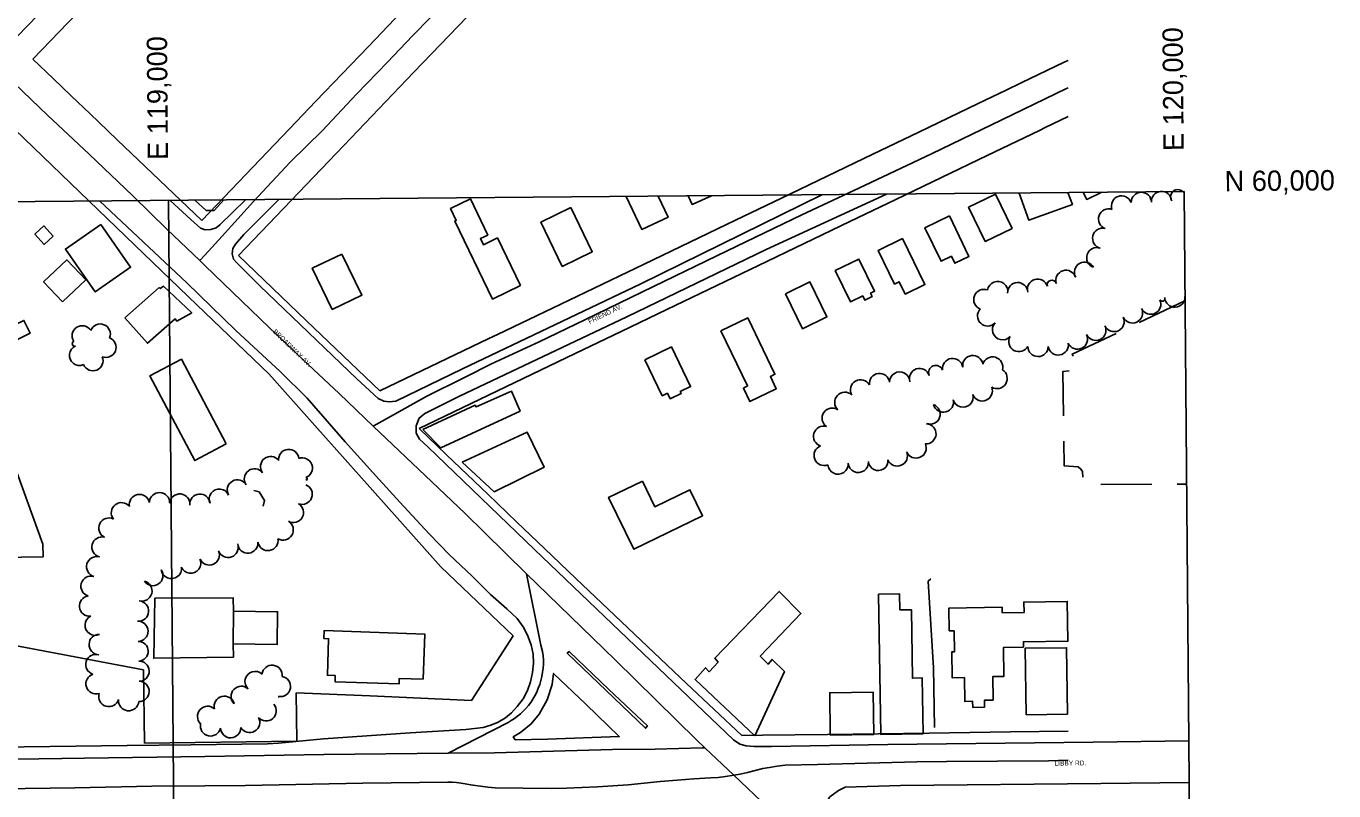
# Model space of a CAD drawing. Extents: x -2233 to 187241, y 4582 to 150524.
# Drawn here: x 118851 to 120138, y 59541 to 60294 of the extents above; entities that cross this region are included whole.
import ezdxf

# ---------------------------------------------------------------- set-up
doc = ezdxf.new("R2010")
doc.units = 0
for name, color, linetype in [('60', 7, 'Continuous'), ('AP_X_Lights', 7, 'Continuous'), ('BLDG', 7, 'Continuous'), ('CULVERT', 7, 'Continuous'), ('DRIVWY', 7, 'Continuous'), ('GE_X_CL_2000', 7, 'Continuous'), ('GRID', 7, 'Continuous'), ('ROAD', 7, 'Continuous'), ('ROAD-NAME', 7, 'Continuous'), ('RW_X_Fee_RW', 7, 'Continuous'), ('TRANSPWRLN', 7, 'Continuous'), ('TREES', 7, 'Continuous'), ('WALL', 7, 'Continuous')]:
    doc.layers.add(name, color=color, linetype=linetype)

msp = doc.modelspace()

# ---------------------------------------------------------------- linework, layer by layer
at = {"layer": '60'}
for p, q in [((114990.9, 60087.2), (119990.7, 60130.9)), ((119990.7, 60130.9), (120014.2, 57433.2))]:
    msp.add_line(p, q, dxfattribs=at)
at = {"layer": 'AP_X_Lights'}
for p, q in [((119519, 59583.1), (119547.5, 59556)), ((119547.5, 59556), (119581.3, 59523.9))]:
    msp.add_line(p, q, dxfattribs=at)
at = {"layer": 'BLDG'}
for points in [[(119441.5, 60126.1), (119456.7, 60093.6), (119482.7, 60105.6), (119472.9, 60126.3)], [(119502.4, 60126.6), (119506.4, 60118), (119525.3, 60126.8)], [(119828.3, 60129.4), (119837.7, 60102.7), (119880.8, 60118.3), (119876.4, 60129.9)], [(119891.5, 60130), (119894.8, 60123.2), (119909.8, 60130.2)], [(119016.7, 60122.4), (119028, 60112.1), (119035.7, 60112.2), (119045.2, 60122.6)]]:
    msp.add_lwpolyline(points, dxfattribs=at)
for points in [[(119821.4, 60094.6), (119805.1, 60128.2), (119778.6, 60115.4), (119794.9, 60081.8)], [(119337.4, 60038.3), (119314.7, 60085.2), (119300.8, 60078.5), (119297.9, 60084.6), (119305.2, 60088.1), (119288, 60123.6), (119268.5, 60114.2), (119274.1, 60102.5), (119272.7, 60101.8), (119309.8, 60025)], [(119387, 60115.2), (119408.1, 60071.6), (119378.5, 60057.2), (119357.4, 60100.9)], [(119759.6, 60107), (119778.9, 60067.1), (119764.9, 60060.3), (119761.6, 60067.2), (119751.5, 60062.3), (119735.5, 60095.3)], [(118877.4, 60087.1), (118868.5, 60078.9), (118859.3, 60088.8), (118868.2, 60097.1)], [(118924.2, 60098.5), (118953.5, 60056.3), (118918.7, 60032.1), (118889.4, 60074.3)], [(119713.5, 60084.6), (119735.5, 60039.3), (119716.1, 60030), (119710.3, 60042), (119705.7, 60039.8), (119689.6, 60073)], [(118886.6, 60022.2), (118909.3, 60043.8), (118890.7, 60063.5), (118867.9, 60041.9)], [(119161.5, 60069.4), (119181.2, 60028.9), (119152.1, 60014.8), (119132.4, 60055.3)], [(119647.3, 60053.1), (119662.2, 60022.2), (119674.3, 60028.1), (119676.3, 60024), (119683.6, 60027.5), (119682, 60030.8), (119686, 60032.7), (119670.6, 60064.4)], [(118947.7, 60006.6), (118981.5, 60036.4), (118982.7, 60035.3), (118985.9, 60037.7), (119013.7, 60011.5), (118999, 60003.4), (118997.4, 60005.4), (118970, 59981.5)], [(119598.2, 60030.3), (119614.9, 59995.8), (119639, 60007.5), (119622.4, 60041.9)], [(118836.9, 59982.7), (118854.6, 59991.3), (118848.4, 60004), (118830.7, 59995.3)], [(119534.7, 59993.7), (119561, 59939.4), (119556.9, 59937.4), (119563.3, 59924.1), (119589.2, 59936.6), (119583.4, 59948.7), (119587.9, 59950.9), (119561.1, 60006.5)], [(119459.8, 59965.1), (119476.9, 59929.7), (119482, 59932.2), (119484.6, 59926.8), (119495.6, 59932.1), (119494.7, 59933.9), (119504.9, 59938.8), (119486, 59977.8)], [(119047.6, 59882.4), (119003.5, 59965.8), (118972.5, 59949.4), (119016.6, 59866)], [(119241.1, 59896.7), (119292.9, 59920.4), (119293.7, 59918.8), (119328.4, 59934.3), (119337, 59914.7), (119258.9, 59878.5)], [(118813.3, 59931.7), (118867.2, 59783.6), (118867.4, 59771.2), (118717, 59768.8), (118714.4, 59930.1)], [(119279.8, 59864.2), (119343.9, 59894), (119360.6, 59859.4), (119311.3, 59835.3)], [(119457.4, 59845.8), (119469.7, 59820.5), (119504.2, 59837.2), (119516.7, 59811.5), (119448.8, 59778.6), (119424.1, 59829.7)], [(119568.2, 59594.8), (119509.3, 59650.2), (119519.6, 59661.9), (119523.2, 59658), (119531.9, 59667.2), (119528.7, 59671.2), (119592.1, 59737), (119613.5, 59715.2), (119573.5, 59673.2), (119581.1, 59665.3), (119585.1, 59670.1), (119597.2, 59658.2)], [(119733.7, 59596.8), (119732.9, 59651.8), (119723.2, 59651.6), (119722.3, 59719), (119710.9, 59718.8), (119710.6, 59734.6), (119690, 59734.3), (119692, 59596.2)], [(119759.4, 59698.1), (119764.2, 59698.1), (119764.6, 59677.4), (119761.9, 59677.4), (119762.3, 59652), (119774.4, 59652.1), (119774.7, 59628.7), (119782.5, 59628.8), (119782.6, 59622.8), (119794.2, 59623), (119794.1, 59629.8), (119802.6, 59630), (119802.3, 59653.1), (119813.4, 59653.3), (119813, 59681.9), (119832.6, 59682.2), (119832.5, 59687.4), (119876.3, 59688), (119875.7, 59727.2), (119832.9, 59726.6), (119833.1, 59716.2), (119811.7, 59715.9), (119811.6, 59721.4), (119759.1, 59720.6)], [(119054.5, 59685.3), (119097.9, 59684.9), (119098.2, 59717), (119054.8, 59717.5)], [(119241.5, 59650.6), (119218, 59651.4), (119217.8, 59645.9), (119154.8, 59648.1), (119155, 59654.2), (119147.2, 59654.4), (119148.5, 59690.4), (119143.9, 59690.6), (119144.2, 59698.7), (119243.1, 59695.1)], [(119876, 59616.2), (119875.1, 59681.6), (119834.3, 59681), (119835.3, 59615.6)], [(119685.2, 59596.1), (119684.6, 59637.8), (119641.8, 59637.2), (119642.4, 59595.5)]]:
    msp.add_lwpolyline(points, close=True, dxfattribs=at)
at = {"layer": 'CULVERT'}
for p, q in [((119080, 59835.3), (119074.9, 59836.6)), ((119080, 59835.3), (119085.4, 59826.5)), ((119085.4, 59826.5), (119084.1, 59821))]:
    msp.add_line(p, q, dxfattribs=at)
at = {"layer": 'DRIVWY'}
for p, q in [((119991.6, 60023.2), (119946.4, 60001.8)), ((119908.9, 59842.5), (119958.9, 59842.7)), ((119983.9, 59842.8), (119993.2, 59842.8))]:
    msp.add_line(p, q, dxfattribs=at)
for points in [[(119923.8, 59991.2), (119880.5, 59970.7), (119881.4, 59968.8)], [(119877.6, 59954.2), (119871.4, 59953.8), (119872, 59910)], [(119872.3, 59885), (119872.7, 59860.6), (119886.3, 59859.9), (119889.1, 59857.6), (119890.7, 59855.2), (119890.9, 59849.7)]]:
    msp.add_lwpolyline(points, dxfattribs=at)
at = {"layer": 'GE_X_CL_2000'}
for points in [[(119235.4, 60692.8), (119220.5, 60677.1), (119173.6, 60629.2), (119139.6, 60592.7), (119118, 60570.4), (119101.8, 60553.8), (119073.8, 60524.8), (119051.3, 60500.1), (119026.6, 60475.4), (119004.3, 60450.8), (118973.2, 60417.7), (118950.1, 60394.7), (118929.8, 60375.6), (118907.4, 60351.2), (118887.9, 60331.5), (118883.2, 60326.8), (118841.7, 60283.7), (118817.6, 60258.4)], [(119436.7, 60499.2), (119419.9, 60482.1), (119371.6, 60432.7), (119314.8, 60371.4), (119309.8, 60366.9), (119292.3, 60347.6), (119276.8, 60331.5), (119266.1, 60320.4), (119230.9, 60284.4), (119206.4, 60258.3), (119175.9, 60226.9), (119142.5, 60191.1), (119110.5, 60160), (119074.6, 60121), (119043.8, 60086.9), (119026.6, 60068.3), (119021.6, 60062.9)], [(118817.6, 60258.4), (118830.9, 60245.3), (118871.7, 60206), (118912.6, 60167.8), (118955.6, 60126.7), (118989.5, 60093.6), (119021.6, 60062.9)], [(119192.3, 59899.8), (119215.4, 59912.6), (119245.2, 59929.4), (119282.3, 59947.9), (119308.9, 59961.1), (119355.9, 59983), (119400.6, 60004.6), (119468.2, 60037.5), (119540.8, 60072.4), (119614.2, 60108), (119670.6, 60134.3), (119741.9, 60168.2), (119811.2, 60201.6), (119874.9, 60232.3), (119876.5, 60233.1)], [(119021.6, 60062.9), (119026.6, 60058), (119090.4, 59996.8), (119123.4, 59965.1), (119159, 59931.9), (119192.3, 59899.8)], [(119192.3, 59899.8), (119250.2, 59845), (119282.9, 59813.8), (119301.5, 59795.4), (119343.4, 59754.3)], [(119343.4, 59754.3), (119357.5, 59684), (119359, 59677.8), (119359.7, 59673.6), (119360, 59669.5), (119359.9, 59665.5), (119359.7, 59661.4), (119359.2, 59657.4), (119358.5, 59653.3), (119357.5, 59649.4), (119356.3, 59645.5), (119354.9, 59641.7), (119353.3, 59637.9), (119351.5, 59634.3), (119349.4, 59630.8), (119347.4, 59627.7), (119345.1, 59624.7), (119342.7, 59621.8), (119340.1, 59619.1), (119337.4, 59616.5), (119334.5, 59614.1), (119331.5, 59611.9), (119328.3, 59609.8), (119325.1, 59608), (119266.3, 59577.8)], [(119343.4, 59754.3), (119364.3, 59733.9), (119431, 59669.4), (119510.8, 59590.9), (119519, 59583.1)], [(118637.7, 59554.9), (118668.6, 59565.3), (118685.4, 59569.6), (118706.6, 59570.1), (118795.6, 59571.2), (118908.1, 59572.7), (119026.6, 59574.5), (119143.6, 59576.5), (119266.3, 59577.8)], [(119266.3, 59577.8), (119311.7, 59578.2), (119427.8, 59581.3), (119470, 59581.6), (119516.5, 59583.1), (119519, 59583.1)], [(119547.5, 59556), (119553.6, 59557.1), (119560.8, 59558.6), (119576.1, 59562.5), (119582.6, 59563.7), (119590.2, 59564.8), (119597.9, 59565.9), (119629.8, 59566.6), (119727.6, 59569.1), (119756.8, 59569.5), (119857.1, 59570.3), (119876.5, 59570.9)], [(118751.8, 59541.7), (118898.6, 59543.7), (118974.3, 59545.2), (119026.6, 59545.6), (119066.5, 59545.9), (119182, 59548.2), (119265.7, 59549.3), (119270.1, 59549.1), (119274.5, 59548.7), (119278.9, 59548.1), (119290.6, 59546.1), (119297.9, 59545.1), (119305.3, 59544.3), (119312.6, 59543.7), (119367.5, 59543), (119382.7, 59543.3), (119397.9, 59543.8), (119413.1, 59544.6), (119428.3, 59545.5), (119443.4, 59546.7), (119475, 59549.8), (119491.5, 59551.2), (119508, 59552.4), (119524.5, 59553.3), (119531.9, 59553.9), (119539.2, 59554.7), (119547.5, 59556)]]:
    msp.add_lwpolyline(points, dxfattribs=at)
at = {"layer": 'GRID'}
for p, q in [((119990.7, 60130.9), (114990.9, 60087.2)), ((119990.7, 60130.9), (120014.2, 57433.2)), ((118990.7, 60122.1), (119014.3, 57424.5))]:
    msp.add_line(p, q, dxfattribs=at)
at = {"layer": 'ROAD'}
for points in [[(119633.9, 60127.7), (119455.8, 60040), (119280.2, 59956.2), (119214.6, 59924.6), (119208.2, 59923.9), (119202.8, 59924.6), (119197.4, 59927), (119176.2, 59946.4), (119080.6, 60038), (119057.7, 60060.9), (119054.9, 60064.4), (119053.5, 60069.7), (119054.2, 60074.8), (119056.7, 60079.1), (119065.1, 60088.6), (119099.4, 60123.1)], [(119995.4, 59590), (119901.3, 59588.7), (119698.9, 59586.4), (119584.4, 59584.2), (119567.4, 59584.2), (119559.4, 59585.1), (119553.3, 59586.7), (119547.1, 59590.9), (119473.4, 59661.4), (119351, 59778.5), (119246.3, 59879.4), (119237.8, 59887.1), (119234.7, 59893), (119234.5, 59900), (119237.7, 59907.8), (119243.1, 59912.4), (119277.4, 59929.3), (119442, 60007.6), (119579.4, 60073.8), (119697.8, 60128.3)], [(118923.2, 60121.5), (119009, 60041), (119057.1, 59994.2), (119100.7, 59953.8), (119127.2, 59927.3), (119164.8, 59884.3), (119195.1, 59851), (119218.6, 59825), (119247.5, 59793.9), (119267.6, 59773), (119289.3, 59752.5), (119308, 59733.9), (119323.9, 59720), (119334.1, 59710.3), (119340, 59702.2), (119344.3, 59693.9), (119347.9, 59684.4), (119349.8, 59675.4), (119350.1, 59666.3), (119349.1, 59657.1), (119347.2, 59647.9), (119344.3, 59639.5), (119339.9, 59631.3), (119334.1, 59623.8), (119328.4, 59617.6), (119322.5, 59612.4), (119315.5, 59608.3), (119308.2, 59605.4), (119300.5, 59603.1), (119283.4, 59601), (119228.8, 59597.6), (119143.5, 59591.9), (119099.2, 59587.5), (119088.4, 59586.9), (119012.7, 59586), (118950.2, 59585.3), (118797.7, 59583.3)], [(119066.6, 60122.8), (119041.5, 60098), (119037.6, 60095.3), (119032.6, 60093.5), (119026.8, 60093.3), (119022.2, 60095), (119012.8, 60103.3), (118992.4, 60122.1)], [(119999.2, 59157.8), (119944, 59210.7), (119854.7, 59296.2), (119771.3, 59375.8), (119658.8, 59483.8), (119640.1, 59502.4), (119636.8, 59507.4), (119635.5, 59515.7), (119636.4, 59525.7), (119641.8, 59534.6), (119650.6, 59541), (119657, 59544.2), (119711.5, 59545.8), (119908.6, 59548), (119995.8, 59549)]]:
    msp.add_lwpolyline(points, dxfattribs=at)
for points in [[(119424.5, 59640.5), (119462.3, 59604.6), (119460.6, 59602.2), (119383.4, 59676.3), (119385.2, 59677.9)], [(119401.8, 59626), (119434.6, 59594.1), (119364.1, 59591.6), (119332.1, 59591), (119330.2, 59593.7), (119337.4, 59598.1), (119347.8, 59606.7), (119355.6, 59616.3), (119363.7, 59630.2), (119368.4, 59645.4), (119370, 59656.2)]]:
    msp.add_lwpolyline(points, close=True, dxfattribs=at)
at = {"layer": 'RW_X_Fee_RW'}
for p, q in [((119089.8, 59951.2), (119135, 59900.5)), ((119259, 59761.4), (119330.1, 59693.3)), ((119330.1, 59693.3), (119289.2, 59629.7)), ((118967.2, 59587.6), (118966.3, 59659.8)), ((119116.6, 59637.3), (119117.2, 59589.6)), ((118967.2, 59587.6), (119117.2, 59589.6))]:
    msp.add_line(p, q, dxfattribs=at)
for points in [[(118857.3, 60261.4), (118943.8, 60351.7), (118978.3, 60387.8), (118995.6, 60405.9), (119030.2, 60442), (119064.8, 60478.1), (119092.4, 60507), (119120.1, 60535.9), (119151.2, 60568.5), (119185.8, 60604.6), (119237.6, 60658.8)], [(119023.5, 60102.4), (119110, 60192.7), (119135.9, 60219.8), (119161.8, 60246.9), (119187.8, 60273.9), (119213.7, 60301.1), (119239.6, 60328.1), (119272.5, 60362.4), (119300.1, 60391.4), (119317.4, 60409.4), (119351.9, 60445.5), (119369.3, 60463.5), (119403.8, 60499.7)], [(119059.6, 60067.8), (119163.3, 60176.2), (119197.9, 60212.3), (119232.5, 60248.4), (119267.1, 60284.5), (119301.6, 60320.7), (119336.2, 60356.8), (119370.8, 60392.9), (119374.2, 60396.5), (119405.4, 60429), (119439.9, 60465.2)], [(118690.6, 60334.8), (118734.7, 60292.5), (118783.7, 60245.4), (118821.1, 60209.5), (118921.7, 60112.8), (118975.5, 60061), (119018.8, 60019.4), (119089.8, 59951.2)], [(119023.5, 60102.4), (118940.4, 60181.9), (118913.3, 60207.8), (118895.3, 60225), (118877.2, 60242.3), (118857.3, 60261.4)], [(119876.5, 60260.1), (119873.2, 60258.6), (119872.7, 60258.3), (119830.3, 60237.9), (119815.6, 60230.9)], [(119815.6, 60230.9), (119788.1, 60217.6), (119729.4, 60189.4), (119684.3, 60167.8), (119639.3, 60146.1), (119594.2, 60124.5), (119549.2, 60102.8), (119504.1, 60081.2), (119459, 60059.5), (119368.9, 60016.2), (119314.8, 59990.2), (119306.3, 59986.1), (119198.9, 59934.5)], [(119876.5, 60204.7), (119853.9, 60193.9)], [(119853.9, 60193.9), (119848.3, 60191.2), (119796.9, 60166.5), (119751.8, 60144.8), (119706.8, 60123.1), (119661.7, 60101.5), (119616.7, 60079.8), (119571.6, 60058.2), (119481.5, 60014.8), (119436.4, 59993.2), (119391.3, 59971.5), (119237.5, 59897.6)], [(119198.9, 59934.5), (119126.7, 60003.6), (119093.2, 60035.6), (119059.6, 60067.8)], [(119135, 59900.5), (119164.9, 59867), (119259, 59761.4)], [(119391.8, 59749.9), (119361, 59779.4), (119333.9, 59805.3), (119305.1, 59832.9), (119264.6, 59871.7), (119237.5, 59897.6)], [(119391.8, 59749.9), (119500.9, 59646.5), (119555.2, 59595.1)], [(118966.3, 59659.8), (118850, 59681.8), (118784.6, 59694.1)], [(119289.2, 59629.7), (119189.3, 59634.1), (119116.6, 59637.3)], [(119876.5, 59599.4), (119819.7, 59598.6), (119739.7, 59597.5), (119689.7, 59596.9), (119639.7, 59596.2), (119575.7, 59595.3), (119555.2, 59595.1)]]:
    msp.add_lwpolyline(points, dxfattribs=at)
at = {"layer": 'TRANSPWRLN'}
msp.add_lwpolyline([(119054.8, 59717.5), (119054.6, 59730.7), (118977.4, 59730.4), (118976.3, 59671.2), (119054.7, 59672.3), (119054.5, 59685.3)], dxfattribs=at)
at = {"layer": 'TREES'}
for centre, radius, start, end in [((119929.1, 60116.7), 10, 19.5135, 199.5135), ((119948.6, 60120.2), 10, 0.6715, 180.6715), ((119968.5, 60121.1), 10, 4.6199, 184.6199), ((119984.6, 60125.7), 7.21, 32.1202, 212.1202), ((119916.4, 60103.9), 10, 70.615, 250.615), ((119910.6, 60084.8), 10, 75.6105, 255.6105), ((119904.8, 60065.7), 10, 70.4734, 250.4734), ((119892.7, 60051.4), 10, 29.2856, 209.2856), ((119874.4, 60043.4), 10, 17.6822, 197.6822), ((119807.1, 60032.4), 10, 351.1312, 171.1312), ((119826.9, 60031.3), 10, 2.7045, 182.7045), ((119846.5, 60034.7), 10, 16.7739, 196.7739), ((119860.5, 60039), 4.65, 17.6822, 197.6822), ((119793.6, 60024.6), 10, 69.1204, 249.1204), ((119957.9, 60020), 10, 205.4048, 25.4048), ((119969.3, 60025.4), 2.57, 205.4048, 25.4048), ((119981.6, 60027), 10, 182.794, 2.794), ((119797.3, 60008.4), 10, 136.6535, 316.6535), ((119939.9, 60011.4), 10, 205.4048, 25.4048), ((118905.9, 59988.8), 10, 33.0926, 213.0926), ((118923.6, 59990.5), 10, 338.2013, 158.2013), ((119812, 59994.8), 10, 137.7683, 317.7683), ((119903.8, 59994.3), 10, 205.4048, 25.4048), ((119921.8, 60002.9), 10, 205.4048, 25.4048), ((118929.2, 59977.5), 10, 248.6306, 68.6306), ((119828.1, 59983.2), 10, 150.9837, 330.9837), ((119885.7, 59985.7), 10, 205.4048, 25.4048), ((118903.2, 59969.6), 10, 113.1206, 293.1206), ((118898.4, 59981.1), 2.41, 111.2723, 291.2723), ((119846.9, 59978.4), 10, 179.7814, 359.7814), ((119866.8, 59979.9), 10, 188.8698, 8.8698), ((118916.4, 59964.3), 10, 202.8124, 22.8124), ((119746.3, 59952.5), 7.16, 21.4829, 201.4829), ((119762.9, 59956.6), 10, 8.2888, 188.2888), ((119782.7, 59959.4), 10, 8.2888, 188.2888), ((119802.2, 59958.1), 10, 343.9869, 163.9869), ((119672.2, 59935.6), 10, 29.646, 209.646), ((119690.8, 59941.8), 10, 6.9742, 186.9742), ((119710.7, 59943.3), 10, 1.5081, 181.5081), ((119730.2, 59946.7), 10, 18.4686, 198.4686), ((119806.6, 59946.8), 10, 238.405, 58.405), ((119656.7, 59923.3), 10, 47.3764, 227.3764), ((119792, 59934.6), 10, 201.8064, 21.8064), ((119740.6, 59911.7), 10, 249.9815, 69.9815), ((119753.7, 59923.5), 10, 193.8597, 13.8597), ((119773.1, 59928.4), 10, 194.5965, 14.5965), ((119644.3, 59907.7), 10, 55.7977, 235.7977), ((119635.8, 59889.9), 10, 73.0555, 253.0555), ((119736.5, 59892.3), 10, 266.5558, 86.5558), ((119726.8, 59878.3), 10, 203.4353, 23.4353), ((119091.4, 59860), 10, 37.7369, 217.7369), ((119109.2, 59867), 10, 5.3971, 185.3971), ((119122.6, 59858.6), 10, 290.1929, 110.1929), ((119636.4, 59871), 10, 110.9515, 290.9515), ((119708.4, 59870.5), 10, 202.8434, 22.8434), ((119075.4, 59847.9), 10, 36.3938, 216.3938), ((119650, 59862.5), 10, 184.8078, 4.8078), ((119669.9, 59864.1), 10, 184.8078, 4.8078), ((119689.5, 59865.8), 9.68, 184.8078, 4.8078), ((119058.7, 59837), 10, 30.168, 210.168), ((119126.1, 59847.9), 1.32, 271.7609, 91.7609), ((118962.2, 59822.6), 10, 11.6504, 191.6504), ((118982, 59824.4), 10, 358.3466, 178.3466), ((119001.9, 59823.1), 10, 354.2112, 174.2112), ((119021.8, 59823), 10, 5.069, 185.069), ((119040.9, 59827.9), 10, 23.8932, 203.8932), ((119122.4, 59832.8), 10, 248.8254, 68.8254), ((118944.5, 59814.5), 10, 37.7966, 217.7966), ((119113.8, 59814.8), 10, 240.1095, 60.1095), ((118932.2, 59799.4), 10, 63.7739, 243.7739), ((119103.7, 59797.5), 10, 239.1884, 59.1884), ((118925.3, 59780.7), 10, 75.7386, 255.7386), ((119049.5, 59780.4), 10, 199.6097, 19.6097), ((119068.9, 59784.7), 10, 185.2117, 5.2117), ((119088.7, 59787.2), 10, 189.7105, 9.7105), ((118920.1, 59761.4), 10, 74.2806, 254.2806), ((119012.6, 59764.9), 10, 203.4261, 23.4261), ((119031, 59773), 10, 204.0757, 24.0757), ((118914.6, 59742.2), 10, 73.9058, 253.9058), ((118975.4, 59752.7), 10, 214.3453, 34.3453), ((118993.6, 59759.6), 10, 187.4268, 7.4268), ((118964.6, 59737.4), 10, 255.5151, 75.5151), ((118913.1, 59722.7), 10, 97.2233, 277.2233), ((118961.3, 59717.7), 10, 265.0233, 85.0233), ((118918.6, 59703.7), 10, 115.2825, 295.2825), ((118960.7, 59697.8), 10, 271.608, 91.608), ((118922.6, 59684.7), 10, 88.1148, 268.1148), ((118961.2, 59678.1), 9.66, 271.6751, 91.6751), ((118919.3, 59665.1), 10, 73.0574, 253.0574), ((118961.8, 59658.5), 10, 271.6751, 91.6751), ((119092.8, 59654.4), 10, 353.3095, 173.3095), ((118919.5, 59646), 10, 107.791, 287.791), ((119076.1, 59648.3), 10, 47.0081, 227.0081), ((119101, 59643.4), 10, 259.7662, 79.7662), ((118932.1, 59633.5), 10, 162.6434, 342.6434), ((118961.8, 59638.5), 10, 268.3387, 88.3387), ((119062.4, 59633.7), 10, 46.4774, 226.4774), ((118951.6, 59629.5), 10, 174.1624, 354.1624), ((119029.3, 59614), 10, 46.6417, 226.6417), ((119045.8, 59623.9), 10, 14.9922, 194.9922), ((119087, 59619.4), 10, 220.0597, 40.0597), ((119099.1, 59633.2), 0.394, 257.9237, 77.9237), ((119070.7, 59608), 10, 209.5564, 29.5564), ((119032.2, 59604.6), 10, 167.6091, 347.6091), ((119052, 59602.8), 10, 181.7943, 1.7943)]:
    msp.add_arc(centre, radius, start, end, dxfattribs=at)
at = {"layer": 'WALL'}
msp.add_lwpolyline([(119745.1, 59603.1), (119744.1, 59661.9), (119738.9, 59747.2), (119741.4, 59749.5)], dxfattribs=at)

# ---------------------------------------------------------------- texts
at = {"layer": 'GRID'}
for s, rotation, p in [('E 119,000', 90.5, (118990.4, 60162.1)), ('E 120,000', 90.5, (119990.4, 60170.9)), ('N 60,000', 0.5, (120030.7, 60131.2))]:
    msp.add_text(s, height=20, rotation=rotation, dxfattribs=at).set_placement(p)
at = {"layer": 'ROAD-NAME'}
for s, rotation, p in [('FRIEND AV.', 25.6118, (119405.5, 60000.5)), ('BROADWAY AV.', 316.184, (119093.2, 59992.4)), ('LIBBY RD.', 0.5, (119863.2, 59565.5))]:
    msp.add_text(s, height=4.68, rotation=rotation, dxfattribs=at).set_placement(p)

doc.saveas('drawing.dxf')
